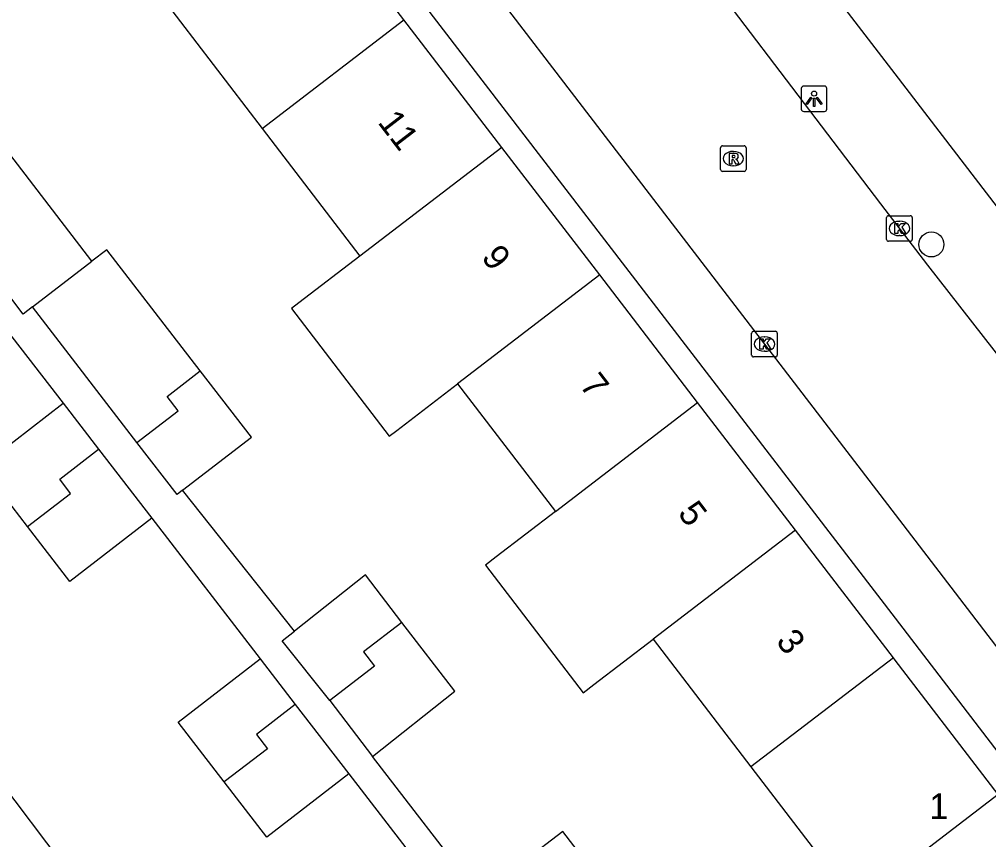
# Model space of a CAD drawing. Extents: x 159353 to 160616, y 385893 to 387321.
# Drawn here: x 159965.77 to 160003.65, y 386712.99 to 386745.06 of the extents above; entities that cross this region are included whole.
import ezdxf

# ---------------------------------------------------------------- set-up
doc = ezdxf.new("R2010")
doc.units = 0
for name, color, linetype in [('IMGEO_Boom', 7, 'Continuous'), ('IMGEO_Kolk', 7, 'Continuous'), ('IMGEO_Lichtpunt', 7, 'Continuous'), ('IMGEO_Pand', 7, 'Continuous'), ('IMGEO_Pand_nummerreeks', 7, 'Continuous'), ('IMGEO_Rijbaan_lokaal_open', 7, 'Continuous'), ('IMGEO_Rioolput', 7, 'Continuous'), ('IMGEO_Voetpad_open', 7, 'Continuous')]:
    doc.layers.add(name, color=color, linetype=linetype)

msp = doc.modelspace()

# ---------------------------------------------------------------- linework, layer by layer
at = {"layer": 'IMGEO_Boom'}
msp.add_circle((160001.417, 386736.256), 0.489, dxfattribs=at)
at = {"layer": 'IMGEO_Kolk'}
for p, q in [((159999.667, 386736.455), (159999.667, 386737.307)), ((159999.742, 386737.381), (160000.594, 386737.381)), ((160000.668, 386737.307), (160000.668, 386736.455)), ((160000.155, 386737.161), (160000.18, 386737.161)), ((160000.178, 386736.601), (160000.153, 386736.601)), ((160000.594, 386736.381), (159999.742, 386736.381)), ((159994.392, 386731.935), (159994.392, 386732.787)), ((159994.467, 386732.861), (159995.319, 386732.861)), ((159995.393, 386732.787), (159995.393, 386731.935)), ((159994.88, 386732.641), (159994.905, 386732.641)), ((159994.903, 386732.081), (159994.878, 386732.081)), ((159995.319, 386731.861), (159994.467, 386731.861))]:
    msp.add_line(p, q, dxfattribs=at)
for points in [[(159999.667, 386736.455), (159999.667, 386737.307)], [(159999.742, 386737.381), (160000.594, 386737.381)], [(160000.668, 386737.307), (160000.668, 386736.455)], [(159999.988, 386737.081), (160000.111, 386737.081), (160000.111, 386736.93), (160000.241, 386737.081), (160000.405, 386737.081), (160000.259, 386736.93), (160000.412, 386736.681), (160000.26, 386736.681), (160000.175, 386736.845), (160000.111, 386736.778), (160000.111, 386736.681), (159999.988, 386736.681), (159999.988, 386737.081)], [(160000.594, 386736.381), (159999.742, 386736.381)], [(159994.392, 386731.935), (159994.392, 386732.787)], [(159994.467, 386732.861), (159995.319, 386732.861)], [(159995.393, 386732.787), (159995.393, 386731.935)], [(159994.713, 386732.561), (159994.836, 386732.561), (159994.836, 386732.41), (159994.966, 386732.561), (159995.13, 386732.561), (159994.984, 386732.41), (159995.137, 386732.161), (159994.985, 386732.161), (159994.9, 386732.325), (159994.836, 386732.258), (159994.836, 386732.161), (159994.713, 386732.161), (159994.713, 386732.561)], [(159995.319, 386731.861), (159994.467, 386731.861)]]:
    msp.add_lwpolyline(points, dxfattribs=at)
for centre, start, end in [((159999.744, 386737.305), 91.552, 178.448), ((159999.744, 386737.305), 91.552, 178.448), ((160000.592, 386737.305), 1.552, 88.448), ((160000.592, 386737.305), 1.552, 88.448), ((159999.744, 386736.457), 181.552, 268.448), ((159999.744, 386736.457), 181.552, 268.448), ((160000.592, 386736.457), 271.552, 358.448), ((160000.592, 386736.457), 271.552, 358.448), ((159994.469, 386732.785), 91.552, 178.448), ((159994.469, 386732.785), 91.552, 178.448), ((159995.317, 386732.785), 1.552, 88.448), ((159995.317, 386732.785), 1.552, 88.448), ((159994.469, 386731.937), 181.552, 268.448), ((159994.469, 386731.937), 181.552, 268.448), ((159995.317, 386731.937), 271.552, 358.448), ((159995.317, 386731.937), 271.552, 358.448)]:
    msp.add_arc(centre, 0.0765, start, end, dxfattribs=at)
for centre, major_axis, ratio, start_param, end_param in [((160000.154, 386736.881), (-0.387, 0.002), 0.722429, 4.712389, 7.853982), ((160000.179, 386736.881), (-0.39, 0.002), 0.717154, 1.570796, 4.712389), ((159994.879, 386732.361), (-0.387, 0.002), 0.722429, 4.712389, 7.853982), ((159994.904, 386732.361), (-0.39, 0.002), 0.717154, 1.570796, 4.712389)]:
    msp.add_ellipse(centre, major_axis=major_axis, ratio=ratio, start_param=start_param, end_param=end_param, dxfattribs=at)
at = {"layer": 'IMGEO_Lichtpunt'}
for p, q in [((159996.333, 386742.356), (159996.333, 386741.549)), ((159996.333, 386742.356), (159996.333, 386741.549)), ((159997.235, 386742.451), (159996.427, 386742.451)), ((159997.235, 386742.451), (159996.427, 386742.451)), ((159997.329, 386741.549), (159997.329, 386742.356)), ((159997.329, 386741.549), (159997.329, 386742.356)), ((159996.427, 386741.455), (159997.235, 386741.455)), ((159996.427, 386741.455), (159997.235, 386741.455))]:
    msp.add_line(p, q, dxfattribs=at)
for points in [[(159996.707, 386742.02), (159996.746, 386741.992), (159996.558, 386741.73), (159996.52, 386741.757), (159996.707, 386742.02)], [(159996.809, 386741.972), (159996.856, 386741.972), (159996.856, 386741.65), (159996.809, 386741.65), (159996.809, 386741.972)], [(159996.919, 386741.992), (159996.957, 386742.019), (159997.144, 386741.757), (159997.105, 386741.729), (159996.919, 386741.992)]]:
    msp.add_lwpolyline(points, dxfattribs=at)
msp.add_circle((159996.832, 386742.154), 0.0994, dxfattribs=at)
for centre, start, end in [((159996.427, 386742.356), 90, 180), ((159996.427, 386742.356), 90, 180), ((159997.235, 386742.356), 0, 90), ((159997.235, 386742.356), 0, 90), ((159996.427, 386741.549), 180, 270), ((159996.427, 386741.549), 180, 270), ((159997.235, 386741.549), 270, 0), ((159997.235, 386741.549), 270, 360)]:
    msp.add_arc(centre, 0.0946, start, end, dxfattribs=at)
at = {"layer": 'IMGEO_Pand'}
for points in [[(159980.8, 386745.042), (159976.973, 386750.031)], [(159971.43, 386745.788), (159975.255, 386740.796)], [(159975.255, 386740.796), (159980.8, 386745.042)], [(159984.627, 386740.053), (159980.8, 386745.042)], [(159975.255, 386740.796), (159979.076, 386735.802)], [(159968.605, 386735.602), (159964.779, 386740.568), (159964.398, 386740.274), (159964.187, 386740.548)], [(159984.627, 386740.053), (159979.076, 386735.802)], [(159988.454, 386735.064), (159984.627, 386740.053)], [(159972.839, 386731.313), (159969.188, 386736.051), (159968.605, 386735.602)], [(159979.076, 386735.802), (159976.694, 386733.978), (159976.399, 386733.752), (159980.221, 386728.76), (159980.516, 386728.986), (159982.898, 386730.81)], [(159966.282, 386733.812), (159968.605, 386735.602)], [(159988.454, 386735.064), (159982.898, 386730.81)], [(159992.281, 386730.074), (159988.454, 386735.064)], [(159966.282, 386733.812), (159965.92, 386733.533), (159964.898, 386734.86), (159964.189, 386734.313)], [(159970.361, 386728.52), (159966.282, 386733.812)], [(159970.361, 386728.52), (159971.968, 386729.757), (159971.54, 386730.312), (159972.839, 386731.313)], [(159972.149, 386726.647), (159974.838, 386728.719), (159972.839, 386731.313)], [(159982.898, 386730.81), (159986.721, 386725.816)], [(159986.721, 386725.816), (159992.281, 386730.074)], [(159996.107, 386725.086), (159992.281, 386730.074)], [(159966.087, 386725.225), (159964.275, 386727.577), (159967.479, 386730.047)], [(159967.479, 386730.047), (159968.864, 386728.25)], [(159966.087, 386725.225), (159967.77, 386726.522), (159967.342, 386727.076), (159968.864, 386728.25)], [(159968.864, 386728.25), (159970.944, 386725.55)], [(159972.149, 386726.647), (159971.933, 386726.481), (159970.361, 386728.52)], [(159970.944, 386725.55), (159967.74, 386723.081), (159966.087, 386725.225)], [(159986.721, 386725.816), (159984.405, 386724.044), (159983.985, 386723.723), (159987.807, 386718.731), (159988.227, 386719.052), (159990.543, 386720.824)], [(159996.107, 386725.086), (159990.543, 386720.824)], [(159999.935, 386720.095), (159996.107, 386725.086)], [(159980.72, 386721.484), (159979.294, 386723.338), (159976.519, 386721.137)], [(159980.72, 386721.484), (159979.223, 386720.33), (159979.651, 386719.775), (159977.898, 386718.425)], [(159979.576, 386716.245), (159982.789, 386718.793), (159980.72, 386721.484)], [(159977.898, 386718.425), (159976.045, 386720.761), (159976.519, 386721.137)], [(159990.543, 386720.824), (159994.366, 386715.831)], [(159973.777, 386715.248), (159971.976, 386717.584), (159975.181, 386720.054)], [(159975.181, 386720.054), (159976.554, 386718.272)], [(159999.935, 386720.095), (159994.366, 386715.831)], [(160004.033, 386714.753), (160000, 386720.011), (159999.935, 386720.095)], [(159977.898, 386718.425), (159979.576, 386716.245)], [(159976.554, 386718.272), (159975.032, 386717.1), (159975.46, 386716.545), (159973.777, 386715.248)], [(159976.554, 386718.272), (159978.646, 386715.557)], [(159964.296, 386716.197), (159968.108, 386711.171)], [(159994.366, 386715.831), (159998.463, 386710.48)], [(159978.646, 386715.557), (159975.442, 386713.088), (159973.777, 386715.248)], [(160004.033, 386714.753), (160000, 386711.659), (159998.463, 386710.48)], [(159988.474, 386711.401), (159987.005, 386713.311), (159984.017, 386711.012)]]:
    msp.add_lwpolyline(points, dxfattribs=at)
at = {"layer": 'IMGEO_Rijbaan_lokaal_open'}
for points in [[(159954.634, 386796.243), (159972.883, 386772.556), (159990.19, 386750), (159999.425, 386737.847), (160001.266, 386735.451), (160006.868, 386728.263), (160013.954, 386719.005)], [(159949.038, 386792.165), (159952.219, 386787.997), (159981.373, 386750), (160000, 386725.7), (160009.257, 386713.623)]]:
    msp.add_lwpolyline(points, dxfattribs=at)
at = {"layer": 'IMGEO_Rioolput'}
for p, q in [((159993.175, 386739.188), (159993.175, 386740.04)), ((159993.25, 386740.114), (159994.102, 386740.114)), ((159994.176, 386740.04), (159994.176, 386739.188)), ((159993.663, 386739.894), (159993.688, 386739.894)), ((159993.686, 386739.334), (159993.661, 386739.334)), ((159994.102, 386739.114), (159993.25, 386739.114))]:
    msp.add_line(p, q, dxfattribs=at)
for points in [[(159993.175, 386739.188), (159993.175, 386740.04)], [(159993.25, 386740.114), (159994.102, 386740.114)], [(159994.176, 386740.04), (159994.176, 386739.188)], [(159993.764, 386739.812), (159993.512, 386739.814), (159993.512, 386739.414)], [(159993.512, 386739.414), (159993.636, 386739.414), (159993.636, 386739.576), (159993.647, 386739.576)], [(159993.69, 386739.733), (159993.636, 386739.733), (159993.636, 386739.652)], [(159993.636, 386739.652), (159993.688, 386739.652)], [(159993.694, 386739.547), (159993.765, 386739.414), (159993.905, 386739.414), (159993.84, 386739.54)], [(159994.102, 386739.114), (159993.25, 386739.114)]]:
    msp.add_lwpolyline(points, dxfattribs=at)
for centre, radius, start, end in [((159993.252, 386740.038), 0.0765, 91.552, 178.448), ((159993.252, 386740.038), 0.0765, 91.552, 178.448), ((159994.1, 386740.038), 0.0765, 1.552, 88.448), ((159994.1, 386740.038), 0.0765, 1.552, 88.448), ((159993.646, 386739.523), 0.0533, 26.0293, 88.6989), ((159993.672, 386739.841), 0.19, 274.7715, 282.9687), ((159993.696, 386739.637), 0.0964, 77.0061, 93.1865), ((159993.71, 386739.694), 0.0378, 276.6634, 79.6772), ((159993.763, 386739.702), 0.109, 350.3612, 89.416), ((159993.761, 386739.702), 0.112, 277.5842, 350.9817), ((159993.745, 386739.487), 0.108, 29.5134, 73.7905), ((159993.252, 386739.19), 0.0765, 181.552, 268.448), ((159993.252, 386739.19), 0.0765, 181.552, 268.448), ((159994.1, 386739.19), 0.0765, 271.552, 358.448), ((159994.1, 386739.19), 0.0765, 271.552, 358.448)]:
    msp.add_arc(centre, radius, start, end, dxfattribs=at)
for centre, major_axis, ratio, start_param, end_param in [((159993.662, 386739.614), (-0.387, 0.002), 0.722429, 4.712389, 7.853982), ((159993.687, 386739.614), (-0.39, 0.002), 0.717154, 1.570796, 4.712389)]:
    msp.add_ellipse(centre, major_axis=major_axis, ratio=ratio, start_param=start_param, end_param=end_param, dxfattribs=at)
at = {"layer": 'IMGEO_Voetpad_open'}
for points in [[(160015.138, 386723.204), (160000, 386742.927), (159994.571, 386750), (159957.575, 386798.202)], [(159947.245, 386790.358), (159978.228, 386750), (160000, 386721.641), (160004.827, 386715.354)], [(159964.189, 386734.313), (159965.251, 386732.935), (159967.479, 386730.047)], [(159976.519, 386721.137), (159972.149, 386726.647)], [(159970.944, 386725.55), (159975.181, 386720.054)], [(159984.017, 386711.012), (159983.759, 386710.814), (159979.576, 386716.245)], [(159978.646, 386715.557), (159982.844, 386710.11)]]:
    msp.add_lwpolyline(points, dxfattribs=at)

# ---------------------------------------------------------------- texts
at = {"layer": 'IMGEO_Pand_nummerreeks'}
for s, rotation, p in [('11', 307.4899, (159979.747, 386741.025)), ('9', 307.4884, (159983.796, 386735.746)), ('7', 307.4899, (159987.635, 386730.742)), ('5', 307.4884, (159991.473, 386725.739)), ('3', 307.4899, (159995.311, 386720.735))]:
    msp.add_text(s, height=1, rotation=rotation, dxfattribs=at).set_placement(p)
msp.add_text('1', height=1, dxfattribs=at).set_placement((160001.333, 386713.795))

doc.saveas('drawing.dxf')
